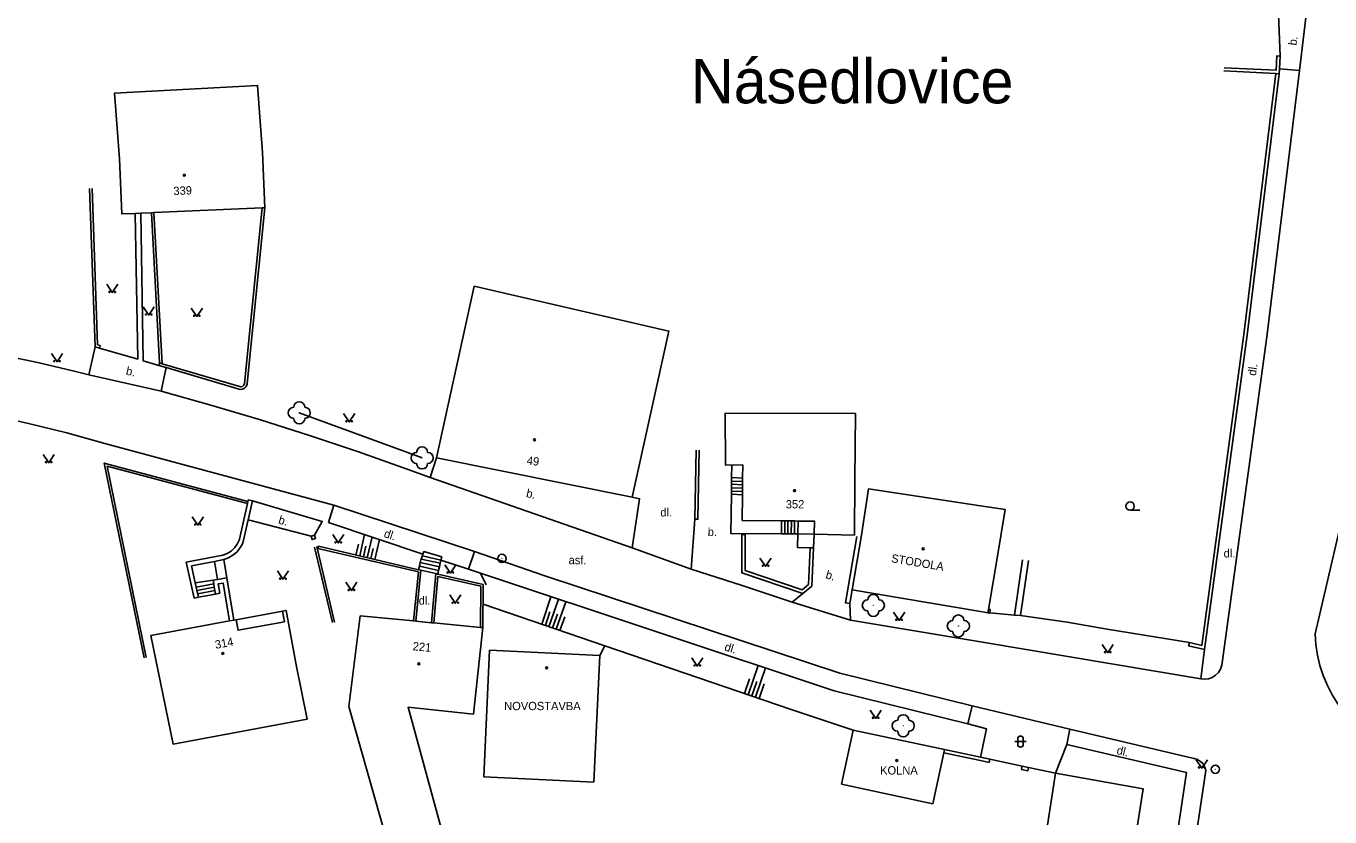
# Model space of a CAD drawing. Extents: x -582162 to -561283, y -1187583 to -1183539.
# Drawn here: x -575086.2 to -574968.4, y -1183984.4 to -1183913 of the extents above; entities that cross this region are included whole.
import ezdxf

# ---------------------------------------------------------------- set-up
doc = ezdxf.new("R2010")
doc.units = 0
for name, color, linetype in [('Vrstva 1', 7, 'Continuous'), ('Vrstva 10', 7, 'Continuous'), ('Vrstva 11', 7, 'Continuous'), ('Vrstva 12', 7, 'Continuous'), ('Vrstva 14', 7, 'Continuous'), ('Vrstva 17', 7, 'Continuous'), ('Vrstva 3', 7, 'Continuous'), ('Vrstva 4', 7, 'Continuous'), ('Vrstva 5', 7, 'Continuous'), ('Vrstva 6', 7, 'Continuous'), ('Vrstva 8', 7, 'Continuous'), ('Vrstva 9', 7, 'Continuous')]:
    doc.layers.add(name, color=color, linetype=linetype)

# ---------------------------------------------------------------- blocks, each defined once
blk = doc.blocks.new('1.079')
at = {"layer": 'Vrstva 1'}
for radius in [0.75, 0.001]:
    blk.add_circle((0, -0.001), radius, dxfattribs=at)
blk = doc.blocks.new('3.130')
at = {"layer": 'Vrstva 1'}
blk.add_circle((0, 0), 0.001, dxfattribs=at)
for centre, start, end in [((-1, 0), 90, 270), ((0, 1), 0, 180), ((1, 0), 270, 90), ((0, -1), 180, 360)]:
    blk.add_arc(centre, 1, start, end, dxfattribs=at)
blk = doc.blocks.new('3.040')
at = {"layer": 'Vrstva 1'}
blk.add_line((0, -0.75), (1.75, -0.75), dxfattribs=at)
blk.add_circle((0, 0), 0.75, dxfattribs=at)
blk = doc.blocks.new('3.140')
at = {"layer": 'Vrstva 1'}
blk.add_lwpolyline([(-1, 1.5), (0, 0), (1, 1.5)], dxfattribs=at)
for centre in [(-0.5, 0.1), (0.5, 0.1)]:
    blk.add_circle(centre, 0.1, dxfattribs=at)
blk = doc.blocks.new('3.160')
at = {"layer": 'Vrstva 1'}
for p, q in [((-1, 0), (1, 0)), ((-0.5, -0.5), (-0.5, 0.5)), ((0.5, -0.5), (0.5, 0.5))]:
    blk.add_line(p, q, dxfattribs=at)
for centre, start, end in [((0, 0.5), 0, 180), ((0, -0.5), 180, 360)]:
    blk.add_arc(centre, 0.5, start, end, dxfattribs=at)
blk = doc.blocks.new('4.020')
at = {"layer": 'Vrstva 1'}
blk.add_circle((0, 0), 0.175, dxfattribs=at)

msp = doc.modelspace()

# ---------------------------------------------------------------- linework, layer by layer
at = {"layer": 'Vrstva 10'}
for points in [[(-574970.56, -1183911.99), (-574971.18, -1183917)], [(-574940.2, -1183987.86), (-574964.67, -1183977.21), (-574965.02, -1183976.96), (-574965.78, -1183976.36), (-574966.48, -1183975.7), (-574967.12, -1183974.98), (-574967.7, -1183974.21), (-574968.22, -1183973.39), (-574968.66, -1183972.54), (-574969.03, -1183971.65), (-574969.33, -1183970.73), (-574969.55, -1183969.8), (-574969.7, -1183968.84), (-574969.76, -1183967.88), (-574963.06, -1183939.07), (-574961.61, -1183928.64), (-574960.7, -1183923.69), (-574958.7, -1183913.89), (-574957.89, -1183914.01)], [(-574972.98, -1183916.85), (-574971.18, -1183917)], [(-574971.18, -1183917), (-574974.14, -1183941.07), (-574978.16, -1183970.5), (-574978.19, -1183970.72), (-574978.31, -1183971.06), (-574978.5, -1183971.36), (-574978.75, -1183971.62), (-574979.05, -1183971.81), (-574979.39, -1183971.93), (-574979.74, -1183971.98), (-574980.1, -1183971.94)], [(-575076.34, -1183929.91), (-575076.12, -1183943.07), (-575079.56, -1183942.07)], [(-575075.84, -1183929.89), (-575075.62, -1183943.22), (-575074.21, -1183943.64)], [(-575120.96, -1183937.95), (-575117.65, -1183938.66), (-575114.33, -1183939.29), (-575110.99, -1183939.84), (-575107.64, -1183940.31), (-575104.28, -1183940.71), (-575100.91, -1183941.02), (-575097.79, -1183941.24), (-575094.58, -1183941.67), (-575091.38, -1183942.17), (-575088.19, -1183942.75), (-575085.01, -1183943.41), (-575081.86, -1183944.15), (-575080.53, -1183944.49)], [(-575079.97, -1183941.95), (-575080.53, -1183944.49)], [(-575074, -1183945.97), (-575073.56, -1183943.83)], [(-575080.53, -1183944.49), (-575074, -1183945.97)], [(-575058.41, -1183956.26), (-575078.77, -1183950.77), (-575079.1, -1183950.68), (-575082.53, -1183949.74), (-575085.99, -1183948.89), (-575089.46, -1183948.11), (-575092.96, -1183947.41), (-575096.46, -1183946.79), (-575099.98, -1183946.25)], [(-575074, -1183945.97), (-575069.51, -1183947.22), (-575065.04, -1183948.55), (-575060.59, -1183949.96), (-575056.17, -1183951.44), (-575051.77, -1183953), (-575049.71, -1183953.76)], [(-575049.13, -1183951.98), (-575049.71, -1183953.76)], [(-575049.71, -1183953.76), (-575031.45, -1183960.11)], [(-575031.45, -1183960.11), (-575030.79, -1183955.68), (-575031.47, -1183955.55)], [(-575065.74, -1183955.88), (-575059.45, -1183957.73), (-575060.16, -1183958.98)], [(-575058.41, -1183956.26), (-575058.88, -1183957.81), (-575050.36, -1183960.68)], [(-575045.71, -1183960.45), (-575058.41, -1183956.26)], [(-575025.81, -1183957.52), (-575026.13, -1183962.04)], [(-575011.79, -1183965.15), (-575012.19, -1183965.08), (-575011.16, -1183959.08)], [(-575031.45, -1183960.11), (-575026.13, -1183962.04)], [(-575048.73, -1183961.23), (-575046.25, -1183962.03)], [(-575046.25, -1183962.03), (-575045.71, -1183960.45)], [(-575000.73, -1183974.37), (-575012.69, -1183971.44), (-575039.35, -1183962.63), (-575045.71, -1183960.45)], [(-575046.25, -1183962.03), (-575045.16, -1183962.39), (-575044.64, -1183963.46)], [(-575045.16, -1183962.39), (-575013.22, -1183973.01), (-575001.14, -1183976)], [(-575026.13, -1183962.04), (-575021.52, -1183963.52), (-575017.01, -1183965.03)], [(-575016.05, -1183964.22), (-575017.01, -1183965.03)], [(-575017.01, -1183965.03), (-575011.74, -1183966.65)], [(-575011.79, -1183965.15), (-575011.74, -1183966.65)], [(-575011.74, -1183966.65), (-575000, -1183968.61)], [(-575000, -1183968.61), (-574980.1, -1183971.94)], [(-574980.1, -1183971.94), (-574979.75, -1183969.28)], [(-575001.14, -1183976), (-575000.73, -1183974.37)], [(-575000, -1183974.55), (-575000.73, -1183974.37)], [(-574991.91, -1183976.49), (-575000, -1183974.55)], [(-575001.14, -1183976), (-575000, -1183976.32)], [(-575000, -1183976.32), (-574999.44, -1183976.47), (-575000, -1183979.01)], [(-574991.91, -1183976.49), (-574992.2, -1183977.87)], [(-574982.59, -1184000), (-574979.64, -1183980.23), (-574979.73, -1183979.92), (-574979.89, -1183979.63), (-574980.11, -1183979.4), (-574980.38, -1183979.22), (-574980.69, -1183979.12), (-574980.84, -1183979.1), (-574991.91, -1183976.49)], [(-574993.22, -1183980.45), (-574992.2, -1183977.87)], [(-574992.2, -1183977.87), (-574981.38, -1183980.41), (-574983.3, -1183993.27)]]:
    msp.add_lwpolyline(points, dxfattribs=at)
at = {"layer": 'Vrstva 11'}
msp.add_lwpolyline([(-575061.53, -1183947.92), (-575050.43, -1183951.99)], dxfattribs=at)
at = {"layer": 'Vrstva 12'}
for points in [[(-575056.07, -1183960.84), (-575055.62, -1183958.91)], [(-575055.39, -1183961), (-575054.95, -1183959.13)], [(-575056.41, -1183960.76), (-575056.18, -1183959.78)], [(-575055.73, -1183960.92), (-575055.51, -1183959.97)], [(-575055.05, -1183961.08), (-575054.84, -1183960.16)], [(-575054.71, -1183961.16), (-575054.29, -1183959.36)], [(-575039.63, -1183967.01), (-575038.79, -1183964.55)], [(-575038.97, -1183967.24), (-575038.12, -1183964.76)], [(-575038.31, -1183967.47), (-575037.46, -1183964.99)], [(-575033.93, -1183968.96), (-575044.91, -1183965.21)], [(-575039.3, -1183967.13), (-575038.88, -1183965.89)], [(-575038.64, -1183967.35), (-575038.21, -1183966.11)], [(-575037.98, -1183967.58), (-575037.55, -1183966.34)], [(-575020.97, -1183973.38), (-575020.07, -1183970.74)], [(-575020.31, -1183973.61), (-575019.41, -1183970.96)], [(-575021.31, -1183973.27), (-575020.86, -1183971.95)], [(-575020.64, -1183973.49), (-575020.19, -1183972.17)], [(-575019.98, -1183973.72), (-575019.53, -1183972.39)]]:
    msp.add_lwpolyline(points, dxfattribs=at)
at = {"layer": 'Vrstva 4'}
for points in [[(-575076.34, -1183929.91), (-575077.56, -1183929.96), (-575077.77, -1183924.97)], [(-575064.86, -1183924.42), (-575064.64, -1183929.41)], [(-575064.89, -1183929.42), (-575074.65, -1183929.84)], [(-575064.64, -1183929.41), (-575064.89, -1183929.42)], [(-575075.84, -1183929.89), (-575076.34, -1183929.91)], [(-575074.89, -1183929.85), (-575075.84, -1183929.89)], [(-575074.65, -1183929.84), (-575074.89, -1183929.85)], [(-575031.47, -1183955.55), (-575049.13, -1183951.98)], [(-575021.48, -1183953.81), (-575021.46, -1183952.63)], [(-575021.49, -1183954.41), (-575021.48, -1183954.11)], [(-575021.49, -1183954.71), (-575021.49, -1183954.41)], [(-575021.48, -1183954.11), (-575021.48, -1183953.81)], [(-575011.33, -1183953.96), (-575011.38, -1183958.96), (-575015.01, -1183958.88)], [(-575017.98, -1183957.67), (-575021.51, -1183957.63), (-575021.49, -1183955.31)], [(-575021.49, -1183955.01), (-575021.49, -1183954.71)], [(-575021.49, -1183955.31), (-575021.49, -1183955.01)], [(-575017.68, -1183957.67), (-575017.98, -1183957.67)], [(-575017.38, -1183957.67), (-575017.68, -1183957.67)], [(-575017.07, -1183957.68), (-575017.38, -1183957.67)], [(-575016.78, -1183957.68), (-575017.07, -1183957.68)], [(-575016.47, -1183957.69), (-575016.78, -1183957.68)], [(-575015.01, -1183958.88), (-575015, -1183957.7), (-575016.47, -1183957.69)], [(-575011.57, -1183963.9), (-575010.74, -1183958.97)], [(-574998.5, -1183961.03), (-574999.28, -1183965.67)], [(-575000, -1183965.86), (-575011.57, -1183963.9)], [(-575063.05, -1183965.82), (-575067.23, -1183966.6)], [(-575063.05, -1183965.82), (-575062.87, -1183966.78), (-575067.05, -1183967.56), (-575067.23, -1183966.6)], [(-575061.8, -1183970.68), (-575062.72, -1183965.76), (-575063.05, -1183965.82)], [(-575051.21, -1183966.71), (-575056.03, -1183966.25)], [(-574999.33, -1183965.97), (-575000, -1183965.86)], [(-574999.28, -1183965.67), (-574999.33, -1183965.97)], [(-575067.84, -1183966.71), (-575074.95, -1183968.04)], [(-575067.44, -1183966.64), (-575067.84, -1183966.71)], [(-575067.23, -1183966.6), (-575067.44, -1183966.64)], [(-575051.01, -1183966.73), (-575051.21, -1183966.71)], [(-575049.58, -1183966.87), (-575051.01, -1183966.73)], [(-575049.38, -1183966.89), (-575049.58, -1183966.87)], [(-575045.15, -1183967.3), (-575049.38, -1183966.89)], [(-575044.95, -1183967.32), (-575045.15, -1183967.3)], [(-575044.33, -1183969.36), (-575034.37, -1183969.83)], [(-575003.25, -1183978.33), (-575011.5, -1183976.57), (-575012.55, -1183981.46)], [(-575004.29, -1183983.22), (-575003.31, -1183978.63)], [(-575003.31, -1183978.63), (-575003.25, -1183978.33)], [(-574987, -1183992.82), (-574985.31, -1183981.86), (-574993.22, -1183980.45)]]:
    msp.add_lwpolyline(points, dxfattribs=at)
at = {"layer": 'Vrstva 5'}
for points in [[(-575064.86, -1183924.42), (-575065.3, -1183918.36), (-575078.23, -1183919.06), (-575077.77, -1183924.97)], [(-575031.47, -1183955.55), (-575028.13, -1183940.54), (-575045.73, -1183936.49), (-575049.13, -1183951.98)], [(-575011.33, -1183953.96), (-575011.27, -1183947.98), (-575023.06, -1183947.95), (-575023.04, -1183952.64), (-575021.46, -1183952.63)], [(-575010.74, -1183958.97), (-575010.1, -1183954.78), (-575000, -1183956.32)], [(-575000, -1183956.32), (-574997.76, -1183956.66), (-574998.5, -1183961.03)], [(-575056.03, -1183966.25), (-575057.05, -1183974.43), (-575053.04, -1183988.57), (-575047.98, -1183988.08), (-575051.7, -1183974.5), (-575045.78, -1183975.13), (-575044.95, -1183967.32)], [(-575074.95, -1183968.04), (-575072.93, -1183977.83), (-575060.81, -1183975.57), (-575061.8, -1183970.68)], [(-575034.91, -1183981.26), (-575044.87, -1183980.79), (-575044.33, -1183969.36)], [(-575034.91, -1183981.26), (-575034.37, -1183969.83)], [(-574993.22, -1183980.45), (-574996.22, -1184000)], [(-575012.55, -1183981.46), (-575004.29, -1183983.22)]]:
    msp.add_lwpolyline(points, dxfattribs=at)
at = {"layer": 'Vrstva 9'}
for points in [[(-574972.92, -1183915.7), (-574973.06, -1183911.95)], [(-574977.98, -1183916.75), (-574973.29, -1183916.99), (-574973.22, -1183915.68), (-574972.92, -1183915.7)], [(-574972.98, -1183916.85), (-574973.01, -1183917.3)], [(-574972.92, -1183915.7), (-574972.98, -1183916.85)], [(-574973.31, -1183917.29), (-574976.16, -1183940.62), (-574980, -1183968.92), (-574981.12, -1183968.66)], [(-574978, -1183917.05), (-574973.31, -1183917.29)], [(-574973.01, -1183917.3), (-574975.86, -1183940.66)], [(-574973.31, -1183917.29), (-574973.01, -1183917.3)], [(-575079.97, -1183941.95), (-575080.48, -1183927.66)], [(-575080.24, -1183927.65), (-575079.74, -1183941.77), (-575079.5, -1183941.84), (-575079.56, -1183942.07)], [(-575064.89, -1183929.42), (-575066.47, -1183945.28), (-575066.53, -1183945.43), (-575066.65, -1183945.53), (-575066.81, -1183945.56), (-575073.91, -1183943.48)], [(-575064.64, -1183929.41), (-575066.23, -1183945.27), (-575066.24, -1183945.34), (-575066.31, -1183945.53), (-575066.46, -1183945.69), (-575066.65, -1183945.78), (-575066.86, -1183945.8), (-575073.56, -1183943.83)], [(-575074.14, -1183943.41), (-575074.89, -1183929.85)], [(-575073.91, -1183943.48), (-575074.65, -1183929.84)], [(-574975.86, -1183940.66), (-574979.75, -1183969.28)], [(-575079.56, -1183942.07), (-575079.97, -1183941.95)], [(-575074.21, -1183943.64), (-575074.14, -1183943.41)], [(-575073.56, -1183943.83), (-575074.21, -1183943.64)], [(-575073.91, -1183943.48), (-575074.14, -1183943.41)], [(-575025.69, -1183951.29), (-575025.81, -1183957.52)], [(-575025.81, -1183957.52), (-575025.51, -1183957.53), (-575025.39, -1183951.3)], [(-575075.55, -1183970.04), (-575079.14, -1183952.46), (-575066.16, -1183955.92)], [(-575075.36, -1183970), (-575078.88, -1183952.74), (-575066.2, -1183956.11)], [(-575022.48, -1183953.77), (-575022.46, -1183952.64)], [(-575022.49, -1183954.08), (-575022.48, -1183953.77)], [(-575022.49, -1183954.37), (-575022.49, -1183954.08)], [(-575022.49, -1183954.08), (-575021.48, -1183954.11)], [(-575022.49, -1183954.68), (-575022.49, -1183954.37)], [(-575022.49, -1183954.37), (-575021.49, -1183954.41)], [(-575022.48, -1183953.77), (-575021.48, -1183953.81)], [(-575017.98, -1183958.84), (-575022.54, -1183958.83), (-575022.49, -1183955.27)], [(-575022.49, -1183954.98), (-575022.49, -1183954.68)], [(-575022.49, -1183954.68), (-575021.49, -1183954.71)], [(-575022.49, -1183955.27), (-575022.49, -1183954.98)], [(-575022.49, -1183954.98), (-575021.49, -1183955.01)], [(-575022.49, -1183955.27), (-575021.49, -1183955.31)], [(-575068.42, -1183960.78), (-575068.03, -1183960.63), (-575067.68, -1183960.41), (-575067.38, -1183960.12), (-575067.14, -1183959.78), (-575066.96, -1183959.41), (-575066.94, -1183959.33), (-575066.2, -1183956.11)], [(-575066.2, -1183956.11), (-575066.16, -1183955.92)], [(-575066.16, -1183955.92), (-575066.13, -1183955.79), (-575065.74, -1183955.88)], [(-575065.74, -1183955.88), (-575066.13, -1183957.58)], [(-575066.13, -1183957.58), (-575066.55, -1183959.42), (-575066.67, -1183959.74), (-575066.89, -1183960.14), (-575067.17, -1183960.49), (-575067.52, -1183960.78), (-575067.91, -1183961.01), (-575068.33, -1183961.17)], [(-575060.45, -1183959.06), (-575066.13, -1183957.58)], [(-575017.98, -1183957.67), (-575017.98, -1183958.84)], [(-575017.68, -1183957.67), (-575017.68, -1183958.84)], [(-575017.38, -1183957.67), (-575017.38, -1183958.85)], [(-575017.07, -1183957.68), (-575017.08, -1183958.85)], [(-575016.78, -1183957.68), (-575016.78, -1183958.86)], [(-575016.47, -1183957.69), (-575016.49, -1183958.86)], [(-575060.16, -1183958.98), (-575060.45, -1183959.06)], [(-575060.45, -1183959.06), (-575060.37, -1183959.36), (-575060.07, -1183959.28), (-575060.16, -1183958.98)], [(-575021.54, -1183958.9), (-575021.54, -1183962.37), (-575016.05, -1183964.22)], [(-575015.39, -1183960.1), (-575015.53, -1183963.41), (-575016.11, -1183963.89), (-575021.24, -1183962.16), (-575021.24, -1183958.9), (-575021.54, -1183958.9)], [(-575017.98, -1183958.84), (-575017.68, -1183958.84)], [(-575017.68, -1183958.84), (-575017.38, -1183958.85)], [(-575017.38, -1183958.85), (-575017.08, -1183958.85)], [(-575017.08, -1183958.85), (-575016.78, -1183958.86)], [(-575016.78, -1183958.86), (-575016.49, -1183958.86)], [(-575016.49, -1183958.86), (-575016.53, -1183960.07), (-575015.39, -1183960.1)], [(-575016.49, -1183958.86), (-575015.01, -1183958.88)], [(-575015.01, -1183958.88), (-575015.09, -1183960.12)], [(-575060.14, -1183960.05), (-575058.54, -1183966.86)], [(-575058.35, -1183966.82), (-575059.94, -1183960)], [(-575051.21, -1183966.71), (-575050.77, -1183962.29), (-575059.85, -1183960.16), (-575059.8, -1183959.96)], [(-575059.8, -1183959.96), (-575050.75, -1183962.09)], [(-575016.05, -1183964.22), (-575015.23, -1183963.56), (-575015.09, -1183960.12)], [(-575015.09, -1183960.12), (-575015.39, -1183960.1)], [(-575068.42, -1183960.78), (-575071.74, -1183961.42), (-575071.03, -1183964.66)], [(-575069.17, -1183961.33), (-575071.26, -1183961.74), (-575070.92, -1183963.27)], [(-575068.33, -1183961.17), (-575069.17, -1183961.33)], [(-575068.9, -1183962.96), (-575069.17, -1183961.33)], [(-575068.08, -1183962.83), (-575068.33, -1183961.17)], [(-575050.68, -1183961.77), (-575050.6, -1183961.45)], [(-575050.6, -1183961.45), (-575050.54, -1183961.19), (-575050.52, -1183961.13)], [(-575050.6, -1183961.45), (-575048.87, -1183961.84)], [(-575050.52, -1183961.13), (-575050.41, -1183960.82)], [(-575050.52, -1183961.13), (-575048.79, -1183961.51)], [(-575050.41, -1183960.82), (-575050.36, -1183960.68)], [(-575050.41, -1183960.82), (-575048.73, -1183961.23)], [(-575050.36, -1183960.68), (-575050.27, -1183960.45), (-575048.65, -1183960.91), (-575048.73, -1183961.23)], [(-575048.79, -1183961.51), (-575048.87, -1183961.84)], [(-575048.73, -1183961.23), (-575048.79, -1183961.51)], [(-574996.2, -1183961.18), (-574996.93, -1183966.19)], [(-574995.65, -1183961.26), (-574996.37, -1183966.21)], [(-575050.55, -1183962.14), (-575051.01, -1183966.73)], [(-575050.75, -1183962.09), (-575050.68, -1183961.77)], [(-575050.75, -1183962.09), (-575050.55, -1183962.14)], [(-575050.68, -1183961.77), (-575048.94, -1183962.16)], [(-575050.55, -1183962.14), (-575049.18, -1183962.44)], [(-575049.58, -1183966.87), (-575049.18, -1183962.44)], [(-575049.38, -1183966.89), (-575049, -1183962.69), (-575045.12, -1183963.58), (-575045.15, -1183967.3)], [(-575049.18, -1183962.44), (-575049.01, -1183962.48)], [(-575048.94, -1183962.16), (-575049.01, -1183962.48)], [(-575049.01, -1183962.48), (-575044.92, -1183963.42), (-575044.95, -1183967.32)], [(-575048.87, -1183961.84), (-575048.94, -1183962.16)], [(-575070.92, -1183963.27), (-575069.31, -1183963.03)], [(-575070.92, -1183963.27), (-575070.84, -1183963.65)], [(-575070.84, -1183963.65), (-575069.25, -1183963.35)], [(-575070.84, -1183963.65), (-575070.77, -1183963.96)], [(-575070.77, -1183963.96), (-575069.2, -1183963.66)], [(-575070.77, -1183963.96), (-575070.7, -1183964.27)], [(-575070.7, -1183964.27), (-575069.14, -1183963.97)], [(-575069.31, -1183963.03), (-575068.9, -1183962.96)], [(-575069.25, -1183963.35), (-575069.31, -1183963.03)], [(-575069.2, -1183963.66), (-575069.25, -1183963.35)], [(-575069.14, -1183963.97), (-575069.2, -1183963.66)], [(-575069.08, -1183964.28), (-575069.14, -1183963.97)], [(-575068.9, -1183962.96), (-575068.08, -1183962.83)], [(-575068.69, -1183964.2), (-575068.85, -1183963.36), (-575068.41, -1183963.29), (-575067.84, -1183966.71)], [(-575068.08, -1183962.83), (-575067.44, -1183966.64)], [(-575011.57, -1183963.9), (-575011.79, -1183965.15)], [(-575070.64, -1183964.57), (-575071.03, -1183964.66)], [(-575070.7, -1183964.27), (-575070.64, -1183964.57)], [(-575070.64, -1183964.57), (-575069.08, -1183964.28)], [(-575068.69, -1183964.2), (-575069.08, -1183964.28)], [(-574999.33, -1183965.97), (-574999.15, -1183965.99)], [(-574999.28, -1183965.67), (-574999.11, -1183965.69), (-574999.15, -1183965.99)], [(-574999.15, -1183965.99), (-574996.93, -1183966.19)], [(-574996.93, -1183966.19), (-574996.37, -1183966.21)], [(-574992.16, -1183966.82), (-574996.37, -1183966.21)], [(-574992.16, -1183966.82), (-574988.55, -1183967.46)], [(-574981.12, -1183968.66), (-574988.55, -1183967.46)], [(-574979.75, -1183969.28), (-574981.19, -1183968.95), (-574981.12, -1183968.66)], [(-575011.5, -1183976.57), (-575017.1, -1183974.7), (-575033.93, -1183968.96), (-575034.37, -1183969.83)], [(-575000, -1183979.33), (-575003.31, -1183978.63)], [(-575003.25, -1183978.33), (-575000, -1183979.01)], [(-575000, -1183979.01), (-574999.16, -1183979.19)], [(-574999.16, -1183979.19), (-574999.22, -1183979.49), (-575000, -1183979.33)], [(-574996.24, -1183979.83), (-574999.16, -1183979.19)], [(-574996.24, -1183979.83), (-574996.3, -1183980.12), (-574995.72, -1183980.25), (-574995.66, -1183979.96)], [(-574996.24, -1183979.83), (-574995.66, -1183979.96)], [(-574993.22, -1183980.45), (-574995.66, -1183979.96)]]:
    msp.add_lwpolyline(points, dxfattribs=at)

# ---------------------------------------------------------------- block references
at = {"layer": 'Vrstva 1', "xscale": 0.5, "yscale": 0.5}
for p in [(-575043.22, -1183961.07), (-574978.78, -1183980.11)]:
    msp.add_blockref('1.079', p, dxfattribs=at)
at = {"layer": 'Vrstva 11', "xscale": 0.5, "yscale": 0.5}
for p in [(-575061.53, -1183947.92), (-575050.43, -1183951.99), (-575009.67, -1183965.31), (-575001.99, -1183967.17), (-575006.97, -1183976.18)]:
    msp.add_blockref('3.130', p, dxfattribs=at)
at = {"layer": 'Vrstva 3', "xscale": 0.5, "yscale": 0.5}
for name, p in [('3.140', (-575078.42, -1183937.06)), ('3.140', (-575075.13, -1183939.09)), ('3.140', (-575070.78, -1183939.21)), ('3.140', (-575083.41, -1183943.3)), ('3.140', (-575057.02, -1183948.74)), ('3.140', (-575084.16, -1183952.42)), ('3.040', (-574986.48, -1183956.34)), ('3.140', (-575070.69, -1183958.06)), ('3.140', (-575058.01, -1183959.67)), ('3.140', (-575019.41, -1183961.78)), ('3.140', (-575063, -1183962.95)), ('3.140', (-575047.87, -1183962.39)), ('3.140', (-575056.82, -1183963.97)), ('3.140', (-575047.43, -1183965.12)), ('3.140', (-575007.34, -1183966.66)), ('3.140', (-574988.5, -1183969.58)), ('3.140', (-575025.57, -1183970.79)), ('3.140', (-575009.45, -1183975.51)), ('3.160', (-574996.38, -1183977.61)), ('3.140', (-574980, -1183980))]:
    msp.add_blockref(name, p, dxfattribs=at)
at = {"layer": 'Vrstva 8', "xscale": 0.5, "yscale": 0.5}
for p in [(-575071.91, -1183926.47), (-575040.27, -1183950.35), (-575016.79, -1183954.95), (-575005.17, -1183960.2), (-575068.44, -1183969.64), (-575050.72, -1183970.59), (-575039.18, -1183970.94), (-575007.56, -1183979.32)]:
    msp.add_blockref('4.020', p, dxfattribs=at)

# ---------------------------------------------------------------- texts
at = {"layer": 'Vrstva 14'}
for s, rotation, p in [('b.', 82.211, (-574971.45, -1183914.78)), ('b.', 347.16, (-575077.23, -1183944.46)), ('dl.', 82.211, (-574975.12, -1183944.6)), ('b.', 347.16, (-575041.08, -1183955.51)), ('b.', 343.608, (-575063.47, -1183957.9)), ('dl.', 341.764, (-575053.94, -1183959.12)), ('b.', 359.774, (-575024.63, -1183959.04)), ('STODOLA', 350.436, (-575008.1, -1183961.4)), ('b.', 342.919, (-575014.04, -1183962.84)), ('dl.', 342.919, (-575023.18, -1183969.36)), ('dl.', 346.808, (-574987.74, -1183978.72))]:
    msp.add_text(s, height=0.75, rotation=rotation, dxfattribs=at).set_placement(p)
for s, p in [('dl.', (-575028.91, -1183957.28)), ('dl.', (-574978.03, -1183960.98)), ('asf.', (-575037.2, -1183961.59)), ('dl.', (-575050.74, -1183965.24)), ('NOVOSTAVBA', (-575043.02, -1183974.77)), ('KOLNA', (-575009.06, -1183980.58))]:
    msp.add_text(s, height=0.75, dxfattribs=at).set_placement(p)
at = {"layer": 'Vrstva 17'}
msp.add_text('Násedlovice', height=4, dxfattribs=at).set_placement((-575026.15, -1183919.97))
msp.add_text('Násedlovice', height=4, dxfattribs=at).set_placement((-575026.15, -1183919.97))
at = {"layer": 'Vrstva 6'}
for s, rotation, p in [('339', 2.439, (-575072.88, -1183928.26)), ('49', 353.379, (-575041.01, -1183952.58)), ('314', 10.55, (-575069.07, -1183969.24)), ('221', 354.525, (-575051.31, -1183969.35))]:
    msp.add_text(s, height=0.75, rotation=rotation, dxfattribs=at).set_placement(p)
msp.add_text('352', height=0.75, dxfattribs=at).set_placement((-575017.58, -1183956.55))

doc.saveas('drawing.dxf')
